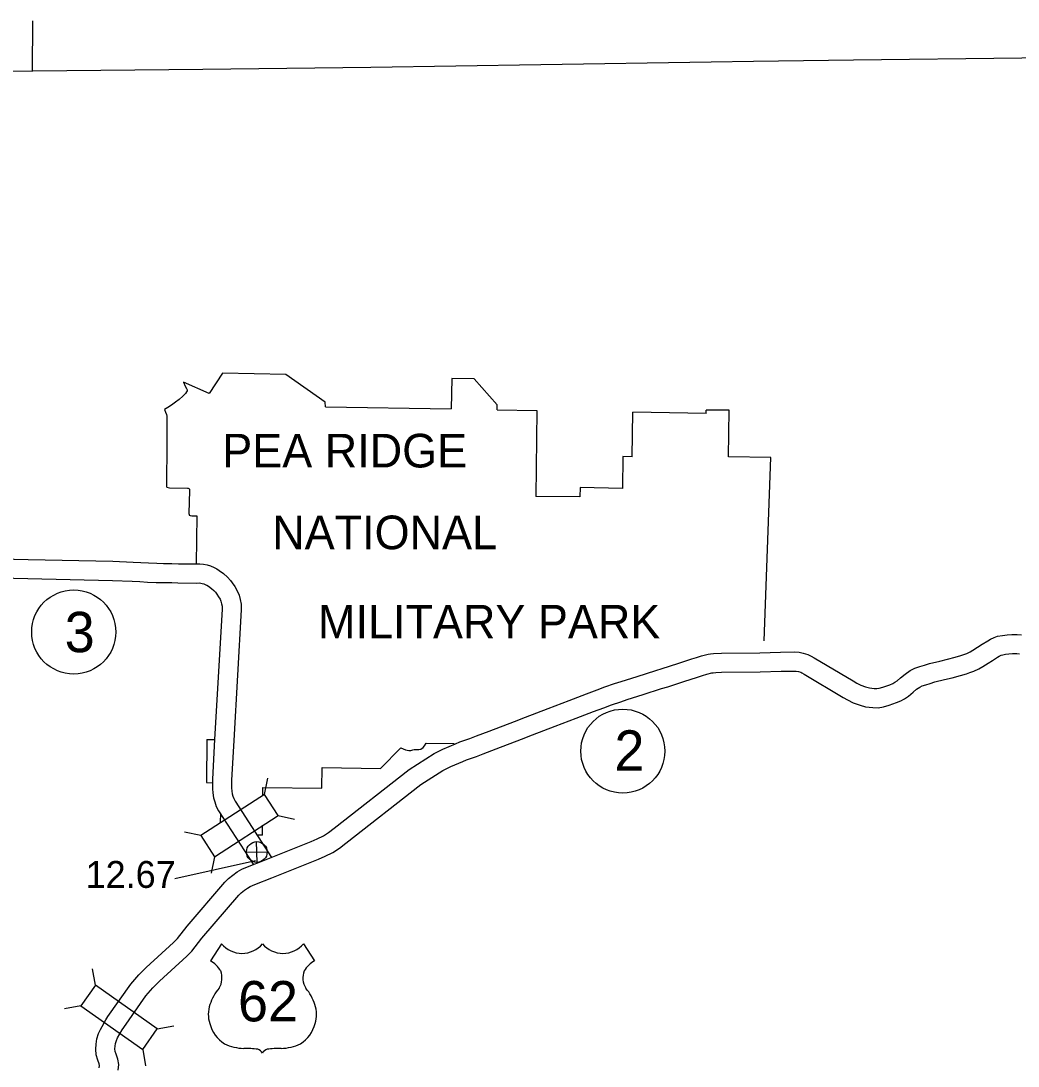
# Model space of a CAD drawing. Extents: x -939622 to -934245, y 1383184 to 1385301.
# Drawn here: x -935615.73 to -935568.75, y 1384320.09 to 1384369.34 of the extents above; entities that cross this region are included whole.
import ezdxf

# ---------------------------------------------------------------- set-up
doc = ezdxf.new("R2010")
doc.units = 0
for name, color, linetype in [('1', 7, 'Continuous'), ('10', 7, 'Continuous'), ('15', 7, 'Continuous'), ('2', 7, 'Continuous'), ('20', 7, 'Continuous'), ('22', 7, 'Continuous'), ('25', 7, 'Continuous'), ('26', 7, 'Continuous'), ('27', 7, 'Continuous'), ('7', 7, 'Continuous')]:
    doc.layers.add(name, color=color, linetype=linetype)

msp = doc.modelspace()

# ---------------------------------------------------------------- linework, layer by layer
at = {"layer": '1'}
for points in [[(-935581.213, 1384367.445), (-935576.5, 1384367.501), (-935568.58, 1384367.595), (-935560.76, 1384367.676), (-935552.836, 1384367.77), (-935551.623, 1384367.783)], [(-935629.857, 1384366.886), (-935622.955, 1384366.915), (-935615.166, 1384366.985), (-935607.156, 1384367.066), (-935599.248, 1384367.164), (-935591.226, 1384367.285), (-935583.207, 1384367.414), (-935581.213, 1384367.445)]]:
    msp.add_lwpolyline(points, dxfattribs=at)
at = {"layer": '10'}
for points in [[(-935619.323, 1384344.057), (-935615.384, 1384343.955), (-935611.39, 1384343.876), (-935610.437, 1384343.841), (-935610.076, 1384343.817), (-935609.722, 1384343.797), (-935609.33, 1384343.781), (-935609.012, 1384343.773), (-935608.61, 1384343.771), (-935608.308, 1384343.762), (-935607.476, 1384343.748), (-935607.298, 1384343.753), (-935607.122, 1384343.741), (-935606.953, 1384343.703), (-935606.802, 1384343.655), (-935606.625, 1384343.584), (-935606.498, 1384343.515), (-935606.382, 1384343.438), (-935606.187, 1384343.3), (-935605.993, 1384343.134), (-935605.861, 1384342.974), (-935605.773, 1384342.86), (-935605.652, 1384342.685), (-935605.536, 1384342.482), (-935605.453, 1384342.281), (-935605.399, 1384342.082), (-935605.351, 1384341.858), (-935605.352, 1384341.591), (-935605.702, 1384335.423), (-935605.8, 1384333.562), (-935605.806, 1384333.374), (-935605.799, 1384333.199), (-935605.792, 1384333.047), (-935605.771, 1384332.916), (-935605.738, 1384332.799), (-935605.701, 1384332.689), (-935605.64, 1384332.577), (-935603.923, 1384329.922)], [(-935619.342, 1384343.157), (-935615.405, 1384343.056), (-935611.416, 1384342.976), (-935610.482, 1384342.942), (-935610.13, 1384342.919), (-935609.765, 1384342.898), (-935609.36, 1384342.881), (-935609.025, 1384342.873), (-935608.625, 1384342.871), (-935608.329, 1384342.862), (-935607.471, 1384342.847), (-935607.314, 1384342.852), (-935607.251, 1384342.848), (-935607.191, 1384342.834), (-935607.108, 1384342.808), (-935607.008, 1384342.767), (-935606.961, 1384342.742), (-935606.89, 1384342.695), (-935606.741, 1384342.59), (-935606.638, 1384342.502), (-935606.564, 1384342.412), (-935606.5, 1384342.328), (-935606.414, 1384342.205), (-935606.347, 1384342.086), (-935606.306, 1384341.989), (-935606.274, 1384341.87), (-935606.251, 1384341.765), (-935606.252, 1384341.617), (-935606.601, 1384335.472), (-935606.7, 1384333.6), (-935606.707, 1384333.369), (-935606.698, 1384333.159), (-935606.689, 1384332.956), (-935606.652, 1384332.722), (-935606.598, 1384332.533), (-935606.529, 1384332.327), (-935606.413, 1384332.116), (-935604.786, 1384329.6)]]:
    msp.add_lwpolyline(points, dxfattribs=at)
at = {"layer": '15'}
for points in [[(-935580.924, 1384339.565), (-935579.937, 1384339.594), (-935579.271, 1384339.605), (-935579.071, 1384339.59), (-935578.873, 1384339.549), (-935578.651, 1384339.486), (-935578.491, 1384339.404), (-935578.358, 1384339.322), (-935576.523, 1384338.234), (-935576.345, 1384338.127), (-935576.164, 1384338.031), (-935575.931, 1384337.957), (-935575.75, 1384337.906), (-935575.524, 1384337.876), (-935575.404, 1384337.873), (-935575.295, 1384337.892), (-935575.116, 1384337.948), (-935574.799, 1384338.06), (-935574.652, 1384338.123), (-935574.553, 1384338.172), (-935574.454, 1384338.236), (-935574.282, 1384338.39), (-935574.071, 1384338.561), (-935573.837, 1384338.726), (-935573.617, 1384338.834), (-935573.372, 1384338.917), (-935573.161, 1384338.979), (-935572.917, 1384339.059), (-935572.429, 1384339.175), (-935572.083, 1384339.257), (-935571.717, 1384339.361), (-935571.446, 1384339.439), (-935571.309, 1384339.485), (-935571.172, 1384339.53), (-935571.008, 1384339.612), (-935570.874, 1384339.685), (-935570.655, 1384339.831), (-935570.437, 1384339.968), (-935570.182, 1384340.126), (-935570.046, 1384340.207), (-935569.874, 1384340.281), (-935569.712, 1384340.341), (-935569.483, 1384340.385), (-935569.264, 1384340.411), (-935569.041, 1384340.423), (-935568.787, 1384340.428), (-935568.592, 1384340.415)], [(-935597.44, 1384334.068), (-935596.257, 1384334.817), (-935595.857, 1384335.021), (-935595.255, 1384335.279), (-935595.045, 1384335.361), (-935594.572, 1384335.53), (-935594.258, 1384335.643), (-935593.667, 1384335.871), (-935592.469, 1384336.331), (-935591.95, 1384336.531), (-935590.882, 1384336.944), (-935589.891, 1384337.319), (-935589.077, 1384337.63), (-935588.582, 1384337.818), (-935588.212, 1384337.953), (-935587.758, 1384338.109), (-935587.444, 1384338.215), (-935586.69, 1384338.448), (-935585.822, 1384338.732), (-935585.525, 1384338.823), (-935584.778, 1384339.063), (-935584.122, 1384339.279), (-935583.894, 1384339.348), (-935583.657, 1384339.425), (-935583.35, 1384339.498), (-935583.241, 1384339.516), (-935583.103, 1384339.533), (-935582.727, 1384339.549)], [(-935582.727, 1384339.549), (-935580.915, 1384339.565)], [(-935580.897, 1384338.666), (-935579.917, 1384338.694), (-935579.296, 1384338.704), (-935579.197, 1384338.697), (-935579.089, 1384338.674), (-935578.981, 1384338.644), (-935578.931, 1384338.619), (-935578.824, 1384338.552), (-935576.985, 1384337.462), (-935576.79, 1384337.344), (-935576.514, 1384337.197), (-935576.189, 1384337.094), (-935575.932, 1384337.022), (-935575.595, 1384336.978), (-935575.338, 1384336.971), (-935575.083, 1384337.015), (-935574.831, 1384337.094), (-935574.473, 1384337.221), (-935574.275, 1384337.305), (-935574.105, 1384337.39), (-935573.906, 1384337.519), (-935573.699, 1384337.704), (-935573.528, 1384337.843), (-935573.376, 1384337.95), (-935573.273, 1384338.001), (-935573.101, 1384338.059), (-935572.893, 1384338.12), (-935572.672, 1384338.193), (-935572.222, 1384338.299), (-935571.857, 1384338.385), (-935571.47, 1384338.496), (-935571.18, 1384338.579), (-935571.025, 1384338.631), (-935570.827, 1384338.696), (-935570.592, 1384338.814), (-935570.41, 1384338.912), (-935570.165, 1384339.076), (-935569.96, 1384339.205), (-935569.715, 1384339.357), (-935569.636, 1384339.404), (-935569.54, 1384339.445), (-935569.469, 1384339.471), (-935569.344, 1384339.495), (-935569.187, 1384339.514), (-935569.009, 1384339.523), (-935568.808, 1384339.527), (-935568.68, 1384339.519)], [(-935596.884, 1384333.36), (-935595.847, 1384334.015), (-935595.475, 1384334.206), (-935594.914, 1384334.446), (-935594.73, 1384334.518), (-935594.268, 1384334.683), (-935593.943, 1384334.8), (-935593.344, 1384335.031), (-935592.146, 1384335.491), (-935591.626, 1384335.691), (-935590.561, 1384336.103), (-935589.571, 1384336.478), (-935588.756, 1384336.789), (-935588.268, 1384336.975), (-935587.911, 1384337.105), (-935587.469, 1384337.257), (-935587.168, 1384337.358), (-935586.417, 1384337.59), (-935585.55, 1384337.874), (-935585.256, 1384337.964), (-935584.499, 1384338.207), (-935583.851, 1384338.421), (-935583.624, 1384338.489), (-935583.413, 1384338.558), (-935583.173, 1384338.615), (-935583.114, 1384338.625), (-935582.994, 1384338.639), (-935582.719, 1384338.649)], [(-935582.719, 1384338.649), (-935580.906, 1384338.665)], [(-935612.034, 1384320.006), (-935612.026, 1384320.116), (-935612.039, 1384320.194), (-935612.097, 1384320.359), (-935612.177, 1384320.61), (-935612.197, 1384320.883), (-935612.188, 1384321.122), (-935612.147, 1384321.376), (-935612.065, 1384321.615), (-935611.98, 1384321.815), (-935611.731, 1384322.265), (-935611.626, 1384322.422), (-935610.546, 1384323.954), (-935610.166, 1384324.394), (-935609.822, 1384324.733), (-935608.54, 1384325.915), (-935608.356, 1384326.098), (-935607.9, 1384326.684), (-935606.121, 1384328.755), (-935605.945, 1384328.925), (-935605.747, 1384329.086), (-935605.546, 1384329.235), (-935605.319, 1384329.361), (-935605.057, 1384329.474), (-935604.247, 1384329.798), (-935602.055, 1384330.675), (-935601.768, 1384330.801), (-935601.477, 1384330.941), (-935601.238, 1384331.097), (-935600.971, 1384331.299), (-935597.44, 1384334.068)], [(-935611.139, 1384319.9), (-935611.121, 1384320.162), (-935611.165, 1384320.42), (-935611.244, 1384320.644), (-935611.287, 1384320.782), (-935611.296, 1384320.899), (-935611.291, 1384321.033), (-935611.271, 1384321.157), (-935611.225, 1384321.292), (-935611.171, 1384321.418), (-935610.962, 1384321.796), (-935610.884, 1384321.912), (-935609.837, 1384323.399), (-935609.508, 1384323.778), (-935609.2, 1384324.082), (-935607.917, 1384325.265), (-935607.68, 1384325.501), (-935607.203, 1384326.114), (-935605.466, 1384328.136), (-935605.347, 1384328.251), (-935605.194, 1384328.376), (-935605.057, 1384328.477), (-935604.921, 1384328.553), (-935604.712, 1384328.643), (-935603.913, 1384328.962), (-935601.706, 1384329.845), (-935601.391, 1384329.983), (-935601.033, 1384330.156), (-935600.72, 1384330.36), (-935600.422, 1384330.586), (-935596.884, 1384333.36)]]:
    msp.add_lwpolyline(points, dxfattribs=at)
at = {"layer": '2'}
msp.add_lwpolyline([(-935615.179, 1384366.977), (-935615.159, 1384369.34)], dxfattribs=at)
at = {"layer": '20'}
for p, q in [((-935604.253, 1384332.886), (-935604.087, 1384333.661)), ((-935603.608, 1384331.889), (-935602.834, 1384331.722)), ((-935607.246, 1384330.951), (-935608.021, 1384331.117)), ((-935606.601, 1384329.953), (-935606.767, 1384329.179)), ((-935612.217, 1384323.895), (-935612.352, 1384324.676)), ((-935612.901, 1384322.924), (-935613.681, 1384322.789)), ((-935609.303, 1384321.843), (-935608.523, 1384321.978)), ((-935609.987, 1384320.872), (-935609.852, 1384320.092))]:
    msp.add_line(p, q, dxfattribs=at)
for points in [[(-935606.601, 1384329.953), (-935603.608, 1384331.889), (-935604.253, 1384332.886), (-935607.246, 1384330.951)], [(-935609.303, 1384321.843), (-935612.217, 1384323.895), (-935612.901, 1384322.924), (-935609.987, 1384320.872)]]:
    msp.add_lwpolyline(points, close=True, dxfattribs=at)
at = {"layer": '22'}
for p, q in [((-935606.278, 1384325.849), (-935606.798, 1384325.046)), ((-935602.418, 1384325.849), (-935601.898, 1384325.046))]:
    msp.add_line(p, q, dxfattribs=at)
for centre, radius, start, end in [((-935605.311, 1384326.662), 1.264, 220.075, 319.6701), ((-935603.385, 1384326.662), 1.264, 220.3299, 319.925), ((-935607.476, 1384323.88), 1.349, 30.7809, 59.9883), ((-935601.22, 1384323.88), 1.349, 120.0117, 149.2191), ((-935607.179, 1384324.236), 0.925, 328.8105, 21.2108), ((-935601.517, 1384324.236), 0.925, 158.7892, 211.1895), ((-935604.761, 1384322.34), 2.157, 138.9565, 162.6913), ((-935603.935, 1384322.34), 2.157, 17.3087, 41.0435), ((-935605.473, 1384322.517), 1.426, 160.9576, 197.3819), ((-935603.223, 1384322.517), 1.426, 342.6181, 19.0424), ((-935605.241, 1384322.521), 1.65, 195.1074, 237.1312), ((-935603.455, 1384322.521), 1.65, 302.8688, 344.8926), ((-935605.21, 1384323.041), 2.118, 244.0771, 269.5779), ((-935603.486, 1384323.041), 2.118, 270.4221, 295.9229), ((-935605.161, 1384317.043), 3.88, 81.1942, 90.9539), ((-935604.676, 1384320.522), 0.372, 28.0342, 72.9864), ((-935604.02, 1384320.522), 0.372, 107.0136, 151.9658), ((-935603.535, 1384317.043), 3.88, 89.0461, 98.8058)]:
    msp.add_arc(centre, radius, start, end, dxfattribs=at)
at = {"layer": '25'}
msp.add_line((-935604.682, 1384329.761), (-935608.476, 1384328.911), dxfattribs=at)
at = {"layer": '26'}
for p, q in [((-935604.601, 1384329.688), (-935604.624, 1384330.664)), ((-935605.101, 1384330.165), (-935604.125, 1384330.187))]:
    msp.add_line(p, q, dxfattribs=at)
msp.add_circle((-935604.613, 1384330.176), 0.488, dxfattribs=at)
at = {"layer": '27'}
for centre in [(-935613.24, 1384340.542), (-935587.371, 1384334.928)]:
    msp.add_circle(centre, 1.98, dxfattribs=at)
at = {"layer": '7'}
for points in [[(-935601.373, 1384351.154), (-935601.392, 1384351.367), (-935603.25, 1384352.684), (-935606.231, 1384352.74), (-935606.852, 1384351.786), (-935608.065, 1384352.317), (-935607.994, 1384352.13), (-935607.929, 1384352.019), (-935607.902, 1384351.95), (-935607.902, 1384351.902), (-935607.927, 1384351.857), (-935607.978, 1384351.782), (-935608.101, 1384351.657), (-935608.267, 1384351.501), (-935608.444, 1384351.367), (-935608.633, 1384351.239), (-935608.801, 1384351.123), (-935608.957, 1384351.021), (-935608.922, 1384350.901), (-935608.875, 1384350.799), (-935608.851, 1384350.706), (-935608.848, 1384350.637), (-935608.852, 1384350.466), (-935608.848, 1384350.219), (-935608.852, 1384349.829), (-935608.86, 1384349.415), (-935608.87, 1384347.458), (-935608.87, 1384347.392), (-935608.846, 1384347.362), (-935608.793, 1384347.347), (-935608.733, 1384347.344), (-935607.88, 1384347.325), (-935607.844, 1384347.318), (-935607.811, 1384347.306), (-935607.79, 1384347.27), (-935607.785, 1384347.21), (-935607.811, 1384346.13), (-935607.805, 1384346.082), (-935607.793, 1384346.052), (-935607.748, 1384346.027), (-935607.674, 1384346.024), (-935607.436, 1384346.023)], [(-935593.291, 1384351.019), (-935593.293, 1384351.253), (-935594.382, 1384352.48), (-935595.424, 1384352.488), (-935595.463, 1384351.055)], [(-935601.373, 1384351.154), (-935595.463, 1384351.055)], [(-935593.291, 1384351.019), (-935591.426, 1384350.987), (-935591.464, 1384346.932)], [(-935586.932, 1384348.795), (-935586.904, 1384350.903)], [(-935583.451, 1384350.839), (-935586.904, 1384350.903)], [(-935583.451, 1384350.839), (-935583.448, 1384350.992)], [(-935582.36, 1384350.99), (-935583.448, 1384350.992)], [(-935580.401, 1384348.767), (-935582.4, 1384348.792), (-935582.36, 1384350.99)], [(-935586.932, 1384348.795), (-935587.369, 1384348.812), (-935587.391, 1384347.309), (-935589.388, 1384347.351), (-935589.399, 1384346.913), (-935591.464, 1384346.932)], [(-935580.717, 1384340.125), (-935580.401, 1384348.767)], [(-935607.436, 1384346.023), (-935607.47, 1384343.757)], [(-935606.964, 1384335.481), (-935606.98, 1384333.445)], [(-935606.971, 1384335.481), (-935606.605, 1384335.475)], [(-935596.783, 1384335.102), (-935596.72, 1384335.174), (-935596.63, 1384335.309)], [(-935596.63, 1384335.309), (-935595.314, 1384335.286)], [(-935604.327, 1384332.873), (-935604.323, 1384333.214), (-935601.549, 1384333.186), (-935601.538, 1384334.158), (-935598.79, 1384334.118), (-935597.834, 1384335.08), (-935597.604, 1384334.983), (-935597.451, 1384334.958), (-935597.353, 1384334.96), (-935597.269, 1384334.99), (-935597.2, 1384335.008), (-935597.089, 1384335.004), (-935596.984, 1384335.004), (-935596.879, 1384335.024), (-935596.783, 1384335.102)], [(-935606.98, 1384333.445), (-935606.698, 1384333.44)], [(-935606.33, 1384332.007), (-935606.333, 1384331.56)], [(-935604.349, 1384330.972), (-935604.344, 1384331.44)], [(-935604.349, 1384330.972), (-935604.602, 1384330.971)]]:
    msp.add_lwpolyline(points, dxfattribs=at)

# ---------------------------------------------------------------- texts
at = {"layer": '22'}
msp.add_text('62', height=1.9008, dxfattribs=at).set_placement((-935605.5, 1384322.193))
at = {"layer": '25'}
msp.add_text('12.67', height=1.2672, dxfattribs=at).set_placement((-935612.677, 1384328.484))
at = {"layer": '27'}
for s, p in [('3', (-935613.666, 1384339.591)), ('2', (-935587.766, 1384334.008))]:
    msp.add_text(s, height=1.901, dxfattribs=at).set_placement(p)
at = {"layer": '7'}
for s, p in [('PEA RIDGE', (-935606.241, 1384348.297)), ('NATIONAL', (-935603.889, 1384344.444)), ('MILITARY PARK', (-935601.729, 1384340.238))]:
    msp.add_text(s, height=1.584, dxfattribs=at).set_placement(p)

doc.saveas('drawing.dxf')
